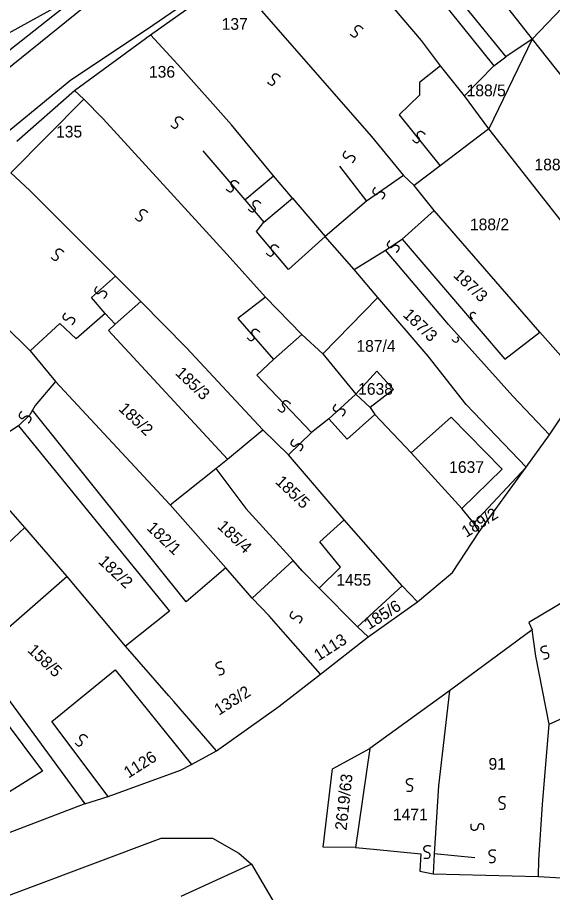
# Model space of a CAD drawing. Extents: x -581999 to -572728, y -1219553 to -1212032.
# Drawn here: x -577458.4 to -577366.9, y -1215689.6 to -1215540.1 of the extents above; entities that cross this region are included whole.
import ezdxf

# ---------------------------------------------------------------- set-up
doc = ezdxf.new("R2010")
doc.units = 0
for name, color, linetype in [('Vrstva 1', 7, 'Continuous'), ('Vrstva 2', 7, 'Continuous'), ('Vrstva 4', 7, 'Continuous'), ('Vrstva 6', 7, 'Continuous')]:
    doc.layers.add(name, color=color, linetype=linetype)

msp = doc.modelspace()

# ---------------------------------------------------------------- linework, layer by layer
at = {"layer": 'Vrstva 1'}
for p, q in [((-577389.85, -1215532.313), (-577376.963, -1215548.415)), ((-577376.963, -1215548.415), (-577374.919, -1215546.839)), ((-577376.963, -1215548.415), (-577381.953, -1215553.533)), ((-577458.52, -1215561.261), (-577448.646, -1215552.634)), ((-577459.515, -1215566.648), (-577447.034, -1215554.113)), ((-577396.753, -1215587.98), (-577400.799, -1215583.217)), ((-577388.195, -1215597.982), (-577396.753, -1215587.98)), ((-577443.389, -1215590.683), (-577448.359, -1215595.035)), ((-577441.68, -1215592.53), (-577443.389, -1215590.683)), ((-577456.24, -1215597.098), (-577451.12, -1215592.445)), ((-577448.359, -1215595.035), (-577451.12, -1215592.445)), ((-577381.664, -1215606.234), (-577388.195, -1215597.982)), ((-577400.563, -1215604.484), (-577396.974, -1215600.567)), ((-577396.974, -1215600.567), (-577394.102, -1215603.675)), ((-577394.102, -1215603.675), (-577398.078, -1215606.783)), ((-577371.392, -1215616.954), (-577381.664, -1215606.234)), ((-577371.392, -1215616.954), (-577380.357, -1215626.54)), ((-577406.684, -1215629.711), (-577402.512, -1215625.949)), ((-577403.154, -1215634.075), (-577406.684, -1215629.711)), ((-577409.732, -1215634.677), (-577406.808, -1215637.635)), ((-577406.808, -1215637.635), (-577403.154, -1215634.075)), ((-577406.808, -1215637.635), (-577400.266, -1215644.259)), ((-577367.509, -1215660.862), (-577359.144, -1215657.088)), ((-577460.844, -1215659.907), (-577454.106, -1215668.936)), ((-577404.531, -1215668.485), (-577398.145, -1215665.022)), ((-577454.106, -1215668.936), (-577467.261, -1215677.063)), ((-577406.136, -1215681.878), (-577404.531, -1215668.485)), ((-577386.384, -1215671.405), (-577387.126, -1215683.021)), ((-577400.583, -1215681.974), (-577406.136, -1215681.878)), ((-577389.399, -1215683.006), (-577389.585, -1215685.993)), ((-577387.126, -1215683.021), (-577387.339, -1215686.463)), ((-577389.585, -1215685.993), (-577387.339, -1215686.463)), ((-577387.339, -1215686.463), (-577369.334, -1215686.887))]:
    msp.add_line(p, q, dxfattribs=at)
for points in [[(-577068.022, -1215163.106), (-577076.012, -1215171.394), (-577092.817, -1215198.932), (-577107.282, -1215215.508), (-577162.965, -1215281.857), (-577201.26, -1215325.168), (-577221.372, -1215346.69), (-577272.951, -1215402.049), (-577277.91, -1215407.931), (-577301.723, -1215433.783), (-577314.534, -1215448.22), (-577343.272, -1215476.19), (-577359.94, -1215491.697), (-577381.842, -1215506.802), (-577421.443, -1215531.966), (-577436.182, -1215542.126), (-577449.269, -1215550.815), (-577464.697, -1215563.514), (-577494.524, -1215587.485), (-577505.622, -1215596.863)], [(-577537.306, -1215597.532), (-577533.369, -1215599.008), (-577529.099, -1215599.81), (-577520.833, -1215597.27), (-577514.772, -1215593.393), (-577485.431, -1215569.198), (-577483.372, -1215567.684), (-577465.456, -1215553.156), (-577437.567, -1215530.67), (-577426.685, -1215523.986)], [(-577389.32, -1215544.092), (-577401.148, -1215530.11)], [(-577435.642, -1215543.075), (-577421.643, -1215533.153)], [(-577378.603, -1215533.366), (-577370.361, -1215543.849)], [(-577362.652, -1215535.687), (-577370.361, -1215543.849)], [(-577416.682, -1215539.017), (-577397.843, -1215560.467)], [(-577448.646, -1215552.634), (-577435.642, -1215543.075)], [(-577430.989, -1215548.146), (-577435.642, -1215543.075)], [(-577386.055, -1215548.379), (-577389.32, -1215544.092)], [(-577370.361, -1215543.849), (-577377.816, -1215559.135)], [(-577370.361, -1215543.849), (-577374.919, -1215546.839)], [(-577370.361, -1215543.849), (-577362.309, -1215554.021)], [(-577421.799, -1215558.474), (-577430.989, -1215548.146)], [(-577377.816, -1215559.135), (-577381.953, -1215553.533), (-577386.055, -1215548.379)], [(-577448.646, -1215552.634), (-577447.034, -1215554.113), (-577443.719, -1215557.431)], [(-577443.719, -1215557.431), (-577422.533, -1215580.628)], [(-577414.64, -1215567.21), (-577421.799, -1215558.474)], [(-577377.816, -1215559.135), (-577386.141, -1215565.476)], [(-577354.802, -1215588.439), (-577377.816, -1215559.135)], [(-577397.843, -1215560.467), (-577392.397, -1215567.136)], [(-577456.256, -1215569.707), (-577459.515, -1215566.648)], [(-577386.141, -1215565.476), (-577390.541, -1215568.851)], [(-577411.37, -1215571.022), (-577414.64, -1215567.21)], [(-577390.541, -1215568.851), (-577392.397, -1215567.136)], [(-577387.119, -1215573.138), (-577390.541, -1215568.851)], [(-577441.603, -1215584.329), (-577456.256, -1215569.707)], [(-577411.37, -1215571.022), (-577405.767, -1215577.534)], [(-577392.627, -1215578.024), (-577387.119, -1215573.138)], [(-577369.079, -1215593.924), (-577387.119, -1215573.138)], [(-577400.799, -1215583.217), (-577405.767, -1215577.534)], [(-577392.627, -1215578.024), (-577375.053, -1215598.491), (-577369.079, -1215593.924)], [(-577473.873, -1215579.702), (-577456.24, -1215597.098)], [(-577400.799, -1215583.217), (-577395.456, -1215579.913)], [(-577367.447, -1215611.431), (-577373.672, -1215604.839), (-577384.721, -1215592.614), (-577395.456, -1215579.913)], [(-577422.533, -1215580.628), (-577415.993, -1215587.934)], [(-577437.301, -1215588.646), (-577441.603, -1215584.329)], [(-577437.301, -1215588.646), (-577441.68, -1215592.53), (-577442.818, -1215593.619), (-577422.505, -1215615.595)], [(-577416.428, -1215610.564), (-577429.51, -1215596.589), (-577437.301, -1215588.646)], [(-577415.993, -1215587.934), (-577409.762, -1215594.287)], [(-577406.178, -1215597.624), (-577396.753, -1215587.98)], [(-577409.762, -1215594.287), (-577406.178, -1215597.624)], [(-577361.457, -1215602.496), (-577369.079, -1215593.924)], [(-577456.24, -1215597.098), (-577451.881, -1215602.338)], [(-577406.178, -1215597.624), (-577400.563, -1215604.484)], [(-577451.881, -1215602.338), (-577455.349, -1215606.441)], [(-577451.881, -1215602.338), (-577432.284, -1215623.378)], [(-577367.447, -1215611.431), (-577361.457, -1215602.496)], [(-577400.563, -1215604.484), (-577398.078, -1215606.783), (-577397.308, -1215607.942)], [(-577455.349, -1215606.441), (-577455.823, -1215607.23)], [(-577455.823, -1215607.23), (-577456.297, -1215608.02), (-577458.187, -1215609.912)], [(-577422.787, -1215634.172), (-577429.553, -1215640.002), (-577455.823, -1215607.23)], [(-577391.104, -1215614.51), (-577397.308, -1215607.942)], [(-577391.104, -1215614.51), (-577384.238, -1215608.434), (-577375.52, -1215617.327), (-577382.389, -1215624.034)], [(-577458.187, -1215609.912), (-577466.627, -1215615.378)], [(-577458.187, -1215609.912), (-577432.38, -1215641.575), (-577439.929, -1215647.561)], [(-577422.505, -1215615.595), (-577416.428, -1215610.564)], [(-577412.065, -1215614.853), (-577416.428, -1215610.564)], [(-577371.392, -1215616.954), (-577367.447, -1215611.431)], [(-577382.389, -1215624.034), (-577391.104, -1215614.51)], [(-577424.449, -1215617.204), (-577422.505, -1215615.595)], [(-577402.512, -1215625.949), (-577412.065, -1215614.853)], [(-577432.284, -1215623.378), (-577424.449, -1215617.204)], [(-577424.449, -1215617.204), (-577419.318, -1215624.026), (-577411.222, -1215632.915)], [(-577379.437, -1215627.999), (-577371.392, -1215616.954)], [(-577449.892, -1215635.66), (-577457.154, -1215627.301), (-577460.689, -1215623.157), (-577462.585, -1215621.062)], [(-577432.284, -1215623.378), (-577422.787, -1215634.172)], [(-577379.437, -1215627.999), (-577380.357, -1215626.54), (-577382.389, -1215624.034)], [(-577392.614, -1215637.251), (-577402.512, -1215625.949)], [(-577389.967, -1215639.949), (-577384.015, -1215634.944), (-577379.437, -1215627.999)], [(-577411.222, -1215632.915), (-577418.272, -1215639.33)], [(-577409.732, -1215634.677), (-577411.222, -1215632.915)], [(-577418.272, -1215639.33), (-577422.787, -1215634.172)], [(-577449.892, -1215635.66), (-577465.471, -1215649.214)], [(-577439.929, -1215647.561), (-577449.892, -1215635.66)], [(-577400.266, -1215644.259), (-577392.614, -1215637.251)], [(-577389.967, -1215639.949), (-577392.614, -1215637.251)], [(-577415.347, -1215642.351), (-577418.272, -1215639.33)], [(-577398.453, -1215645.93), (-577389.967, -1215639.949)], [(-577364.349, -1215639.568), (-577370.983, -1215643.53), (-577370.397, -1215644.777)], [(-577406.599, -1215652.341), (-577412.937, -1215645.096), (-577415.347, -1215642.351)], [(-577400.266, -1215644.259), (-577398.453, -1215645.93)], [(-577406.599, -1215652.341), (-577398.453, -1215645.93)], [(-577370.397, -1215644.777), (-577384.526, -1215655.189)], [(-577367.509, -1215660.862), (-577369.761, -1215649.266), (-577370.397, -1215644.777)], [(-577431.677, -1215657.002), (-577432.514, -1215656.046), (-577439.929, -1215647.561)], [(-577465.471, -1215649.214), (-577446.895, -1215674.51)], [(-577442.882, -1215673.257), (-577452.517, -1215660.444), (-577441.664, -1215651.621), (-577428.603, -1215667.768)], [(-577424.362, -1215665.41), (-577413.674, -1215657.853), (-577406.599, -1215652.341)], [(-577384.526, -1215655.189), (-577398.145, -1215665.022), (-577400.583, -1215681.974)], [(-577384.526, -1215655.189), (-577386.384, -1215671.405)], [(-577424.362, -1215665.41), (-577431.677, -1215657.002)], [(-577368.603, -1215674.616), (-577367.509, -1215660.862)], [(-577428.603, -1215667.768), (-577424.362, -1215665.41)], [(-577442.882, -1215673.257), (-577430.487, -1215668.711), (-577428.603, -1215667.768)], [(-577446.895, -1215674.51), (-577442.882, -1215673.257)], [(-577446.895, -1215674.51), (-577471.684, -1215683.928)], [(-577369.249, -1215684.074), (-577368.603, -1215674.616)], [(-577468.038, -1215693.198), (-577433.831, -1215680.339), (-577425.062, -1215680.368), (-577420.535, -1215682.912), (-577418.354, -1215684.817)], [(-577400.583, -1215681.974), (-577397.533, -1215682.232)], [(-577397.533, -1215682.232), (-577389.399, -1215683.006)], [(-577418.354, -1215684.817), (-577430.438, -1215690.313)], [(-577418.354, -1215684.817), (-577413.545, -1215693.037)], [(-577369.334, -1215686.887), (-577369.249, -1215684.074)], [(-577369.334, -1215686.887), (-577359.555, -1215687.495)]]:
    msp.add_lwpolyline(points, dxfattribs=at)
at = {"layer": 'Vrstva 4'}
for p, q in [((-577446.769, -1215535.511), (-577467.113, -1215551.496)), ((-577445.708, -1215587.99), (-577441.603, -1215584.329)), ((-577443.389, -1215590.683), (-577445.708, -1215587.99)), ((-577460.026, -1215629.995), (-577457.154, -1215627.301)), ((-577380.175, -1215683.737), (-577387.126, -1215683.021))]:
    msp.add_line(p, q, dxfattribs=at)
for points in [[(-577432.824, -1215525.843), (-577446.769, -1215535.511), (-577464.455, -1215545.343)], [(-577389.85, -1215532.313), (-577387.936, -1215530.779), (-577374.919, -1215546.839)], [(-577386.055, -1215548.379), (-577389.665, -1215551.215), (-577389.677, -1215553.431), (-577393.141, -1215556.743)], [(-577393.141, -1215556.743), (-577386.141, -1215565.476)], [(-577426.679, -1215562.889), (-577419.518, -1215571.308)], [(-577403.352, -1215565.512), (-577398.687, -1215571.545)], [(-577419.518, -1215571.308), (-577414.64, -1215567.21)], [(-577392.397, -1215567.136), (-577398.687, -1215571.545)], [(-577416.249, -1215575.119), (-577411.37, -1215571.022)], [(-577419.518, -1215571.308), (-577416.249, -1215575.119)], [(-577398.687, -1215571.545), (-577405.767, -1215577.534)], [(-577405.767, -1215577.534), (-577412.063, -1215583.209), (-577417.51, -1215576.698), (-577416.249, -1215575.119)], [(-577395.456, -1215579.913), (-577392.627, -1215578.024)], [(-577415.993, -1215587.934), (-577420.712, -1215591.556), (-577414.64, -1215598.543)], [(-577414.64, -1215598.543), (-577409.762, -1215594.287)], [(-577414.64, -1215598.543), (-577417.474, -1215601.223), (-577408.13, -1215611.068)], [(-577405.142, -1215608.705), (-577400.563, -1215604.484)], [(-577397.308, -1215607.942), (-577402.029, -1215612.198), (-577405.142, -1215608.705)], [(-577405.142, -1215608.705), (-577408.13, -1215611.068)], [(-577408.13, -1215611.068), (-577412.065, -1215614.853)]]:
    msp.add_lwpolyline(points, dxfattribs=at)
at = {"layer": 'Vrstva 6'}
for points, degree in [([(-577401.489, -1215542.987), (-577400.913, -1215543.619), (-577400.271, -1215543.212), (-577400.252, -1215542.806), (-577400.535, -1215542.498), (-577400.665, -1215542.181), (-577400.626, -1215541.883), (-577400.509, -1215541.684), (-577400.293, -1215541.524), (-577399.927, -1215541.507), (-577399.442, -1215541.88), (-577399.362, -1215542.045)], 2), ([(-577415.624, -1215551.209), (-577415.048, -1215551.841), (-577414.406, -1215551.434), (-577414.387, -1215551.028), (-577414.67, -1215550.72), (-577414.8, -1215550.403), (-577414.761, -1215550.105), (-577414.644, -1215549.906), (-577414.428, -1215549.746), (-577414.062, -1215549.729), (-577413.577, -1215550.102), (-577413.497, -1215550.267)], 2), ([(-577432.191, -1215558.564), (-577431.615, -1215559.196), (-577430.973, -1215558.789), (-577430.954, -1215558.383), (-577431.237, -1215558.075), (-577431.367, -1215557.758), (-577431.328, -1215557.46), (-577431.211, -1215557.261), (-577430.995, -1215557.101), (-577430.629, -1215557.084), (-577430.144, -1215557.457), (-577430.064, -1215557.622)], 2), ([(-577390.851, -1215561.048), (-577390.275, -1215561.68), (-577389.633, -1215561.273), (-577389.614, -1215560.867), (-577389.897, -1215560.559), (-577390.027, -1215560.242), (-577389.988, -1215559.944), (-577389.871, -1215559.745), (-577389.655, -1215559.585), (-577389.289, -1215559.568), (-577388.804, -1215559.941), (-577388.724, -1215560.106)], 2), ([(-577402.29, -1215562.928), (-577402.877, -1215563.55), (-577402.422, -1215564.159), (-577402.016, -1215564.147), (-577401.73, -1215563.842), (-577401.424, -1215563.688), (-577401.124, -1215563.704), (-577400.917, -1215563.806), (-577400.741, -1215564.009), (-577400.696, -1215564.373), (-577401.031, -1215564.885), (-577401.189, -1215564.977)], 2), ([(-577422.692, -1215569.442), (-577422.116, -1215570.074), (-577421.474, -1215569.667), (-577421.455, -1215569.261), (-577421.738, -1215568.953), (-577421.868, -1215568.636), (-577421.829, -1215568.338), (-577421.712, -1215568.139), (-577421.496, -1215567.979), (-577421.13, -1215567.962), (-577420.645, -1215568.335), (-577420.565, -1215568.5)], 2), ([(-577397.209, -1215569.144), (-577397.796, -1215569.766), (-577397.341, -1215570.375), (-577396.935, -1215570.363), (-577396.649, -1215570.058), (-577396.343, -1215569.904), (-577396.043, -1215569.92), (-577395.836, -1215570.022), (-577395.66, -1215570.225), (-577395.615, -1215570.589), (-577395.95, -1215571.101), (-577396.108, -1215571.193)], 2), ([(-577418.937, -1215572.861), (-577418.361, -1215573.493), (-577417.719, -1215573.086), (-577417.7, -1215572.68), (-577417.983, -1215572.372), (-577418.113, -1215572.055), (-577418.074, -1215571.757), (-577417.957, -1215571.558), (-577417.741, -1215571.398), (-577417.375, -1215571.381), (-577416.89, -1215571.754), (-577416.81, -1215571.919)], 2), ([(-577438.266, -1215574.415), (-577437.69, -1215575.047), (-577437.048, -1215574.64), (-577437.029, -1215574.234), (-577437.312, -1215573.926), (-577437.442, -1215573.609), (-577437.403, -1215573.311), (-577437.286, -1215573.112), (-577437.07, -1215572.952), (-577436.704, -1215572.935), (-577436.219, -1215573.308), (-577436.139, -1215573.473)], 2), ([(-577394.732, -1215578.238), (-577395.319, -1215578.86), (-577394.864, -1215579.469), (-577394.458, -1215579.457), (-577394.172, -1215579.152), (-577393.866, -1215578.998), (-577393.566, -1215579.014), (-577393.359, -1215579.116), (-577393.183, -1215579.319), (-577393.138, -1215579.683), (-577393.473, -1215580.195), (-577393.631, -1215580.287)], 2), ([(-577452.625, -1215581.149), (-577452.049, -1215581.781), (-577451.407, -1215581.374), (-577451.388, -1215580.968), (-577451.671, -1215580.66), (-577451.801, -1215580.343), (-577451.762, -1215580.045), (-577451.645, -1215579.846), (-577451.429, -1215579.686), (-577451.063, -1215579.669), (-577450.578, -1215580.042), (-577450.498, -1215580.207)], 2), ([(-577415.845, -1215580.424), (-577415.269, -1215581.056), (-577414.627, -1215580.649), (-577414.608, -1215580.243), (-577414.891, -1215579.935), (-577415.021, -1215579.618), (-577414.982, -1215579.32), (-577414.865, -1215579.121), (-577414.649, -1215578.961), (-577414.283, -1215578.944), (-577413.798, -1215579.317), (-577413.718, -1215579.482)], 2), ([(-577444.741, -1215586.081), (-577445.328, -1215586.703), (-577444.873, -1215587.312), (-577444.467, -1215587.3), (-577444.181, -1215586.995), (-577443.875, -1215586.841), (-577443.575, -1215586.857), (-577443.368, -1215586.959), (-577443.192, -1215587.162), (-577443.147, -1215587.526), (-577443.482, -1215588.038), (-577443.64, -1215588.13)], 2), ([(-577450.196, -1215590.596), (-577450.783, -1215591.218), (-577450.328, -1215591.827), (-577449.922, -1215591.815), (-577449.636, -1215591.51), (-577449.33, -1215591.356), (-577449.03, -1215591.372), (-577448.823, -1215591.474), (-577448.647, -1215591.677), (-577448.602, -1215592.041), (-577448.937, -1215592.553), (-577449.095, -1215592.645)], 2), ([(-577380.609, -1215591.688), (-577381.166, -1215591.04), (-577380.685, -1215590.452), (-577380.285, -1215590.481), (-577380.105, -1215590.687), (-577380.014, -1215590.766)], 3), ([(-577419.129, -1215594.85), (-577418.553, -1215595.482), (-577417.911, -1215595.075), (-577417.892, -1215594.669), (-577418.175, -1215594.361), (-577418.305, -1215594.044), (-577418.266, -1215593.746), (-577418.149, -1215593.547), (-577417.933, -1215593.387), (-577417.567, -1215593.37), (-577417.082, -1215593.743), (-577417.002, -1215593.908)], 2), ([(-577384.146, -1215595.178), (-577383.57, -1215595.81), (-577382.928, -1215595.403), (-577382.909, -1215595.002), (-577383.091, -1215594.799), (-577383.158, -1215594.699)], 3), ([(-577413.895, -1215607.061), (-577413.319, -1215607.693), (-577412.677, -1215607.286), (-577412.658, -1215606.88), (-577412.941, -1215606.572), (-577413.071, -1215606.255), (-577413.032, -1215605.957), (-577412.915, -1215605.758), (-577412.699, -1215605.598), (-577412.333, -1215605.581), (-577411.848, -1215605.954), (-577411.768, -1215606.119)], 2), ([(-577403.972, -1215606.21), (-577404.559, -1215606.832), (-577404.104, -1215607.441), (-577403.698, -1215607.429), (-577403.412, -1215607.124), (-577403.106, -1215606.97), (-577402.806, -1215606.986), (-577402.599, -1215607.088), (-577402.423, -1215607.291), (-577402.378, -1215607.655), (-577402.713, -1215608.167), (-577402.871, -1215608.259)], 2), ([(-577457.68, -1215607.414), (-577458.267, -1215608.036), (-577457.812, -1215608.645), (-577457.406, -1215608.633), (-577457.12, -1215608.328), (-577456.814, -1215608.174), (-577456.514, -1215608.19), (-577456.307, -1215608.292), (-577456.131, -1215608.495), (-577456.086, -1215608.859), (-577456.421, -1215609.371), (-577456.579, -1215609.463)], 2), ([(-577411.21, -1215612.172), (-577411.797, -1215612.794), (-577411.342, -1215613.403), (-577410.936, -1215613.391), (-577410.65, -1215613.086), (-577410.344, -1215612.932), (-577410.044, -1215612.948), (-577409.837, -1215613.05), (-577409.661, -1215613.253), (-577409.616, -1215613.617), (-577409.951, -1215614.129), (-577410.109, -1215614.221)], 2), ([(-577411.353, -1215641.594), (-577411.94, -1215642.216), (-577411.485, -1215642.825), (-577411.079, -1215642.813), (-577410.793, -1215642.508), (-577410.487, -1215642.354), (-577410.187, -1215642.37), (-577409.98, -1215642.472), (-577409.804, -1215642.675), (-577409.759, -1215643.039), (-577410.094, -1215643.551), (-577410.252, -1215643.643)], 2), ([(-577368.407, -1215649.768), (-577367.556, -1215649.679), (-577367.504, -1215648.921), (-577367.82, -1215648.665), (-577368.236, -1215648.71), (-577368.568, -1215648.628), (-577368.785, -1215648.42), (-577368.876, -1215648.208), (-577368.877, -1215647.939), (-577368.674, -1215647.634), (-577368.086, -1215647.464), (-577367.906, -1215647.497)], 2), ([(-577423.94, -1215652.47), (-577423.089, -1215652.381), (-577423.037, -1215651.623), (-577423.353, -1215651.367), (-577423.769, -1215651.412), (-577424.101, -1215651.33), (-577424.318, -1215651.122), (-577424.409, -1215650.91), (-577424.41, -1215650.641), (-577424.207, -1215650.336), (-577423.619, -1215650.166), (-577423.439, -1215650.199)], 2), ([(-577448.549, -1215664.115), (-577447.973, -1215664.747), (-577447.331, -1215664.34), (-577447.312, -1215663.934), (-577447.595, -1215663.626), (-577447.725, -1215663.309), (-577447.686, -1215663.011), (-577447.569, -1215662.812), (-577447.353, -1215662.652), (-577446.987, -1215662.635), (-577446.502, -1215663.008), (-577446.422, -1215663.173)], 2), ([(-577391.858, -1215672.297), (-577391.017, -1215672.449), (-577390.754, -1215671.735), (-577390.986, -1215671.401), (-577391.398, -1215671.328), (-577391.694, -1215671.156), (-577391.844, -1215670.895), (-577391.872, -1215670.666), (-577391.798, -1215670.408), (-577391.517, -1215670.172), (-577390.905, -1215670.174), (-577390.742, -1215670.256)], 2), ([(-577376.036, -1215675.363), (-577375.195, -1215675.515), (-577374.932, -1215674.801), (-577375.164, -1215674.467), (-577375.576, -1215674.394), (-577375.872, -1215674.222), (-577376.022, -1215673.961), (-577376.05, -1215673.732), (-577375.976, -1215673.474), (-577375.695, -1215673.238), (-577375.083, -1215673.24), (-577374.92, -1215673.322)], 2), ([(-577378.67, -1215678.927), (-577378.575, -1215678.076), (-577379.305, -1215677.864), (-577379.622, -1215678.118), (-577379.667, -1215678.534), (-577379.818, -1215678.841), (-577380.067, -1215679.008), (-577380.294, -1215679.052), (-577380.557, -1215678.996), (-577380.812, -1215678.732), (-577380.852, -1215678.122), (-577380.782, -1215677.953)], 2), ([(-577388.887, -1215683.747), (-577388.046, -1215683.899), (-577387.783, -1215683.185), (-577388.015, -1215682.851), (-577388.427, -1215682.778), (-577388.723, -1215682.606), (-577388.873, -1215682.345), (-577388.901, -1215682.116), (-577388.827, -1215681.858), (-577388.546, -1215681.622), (-577387.934, -1215681.624), (-577387.771, -1215681.706)], 2), ([(-577377.74, -1215684.469), (-577376.899, -1215684.621), (-577376.636, -1215683.907), (-577376.868, -1215683.573), (-577377.28, -1215683.5), (-577377.576, -1215683.328), (-577377.726, -1215683.067), (-577377.754, -1215682.838), (-577377.68, -1215682.58), (-577377.399, -1215682.344), (-577376.787, -1215682.346), (-577376.624, -1215682.428)], 2)]:
    msp.add_open_spline(points, degree=degree, dxfattribs=at)

# ---------------------------------------------------------------- texts
at = {"layer": 'Vrstva 2'}
for s, p in [('137', (-577423.475, -1215542.235)), ('136', (-577435.907, -1215550.415)), ('188/5', (-577381.596, -1215553.59)), ('135', (-577451.787, -1215560.64)), ('188/1', (-577369.991, -1215566.264)), ('188/2', (-577381.028, -1215576.489)), ('187/4', (-577400.431, -1215597.257)), ('1638', (-577400.142, -1215604.594)), ('1637', (-577384.577, -1215617.948)), ('1455', (-577403.872, -1215637.209)), ('91', (-577377.85, -1215668.661)), ('1471', (-577394.198, -1215677.302))]:
    msp.add_text(s, height=2, dxfattribs=at).set_placement(p)
for s, rotation, p in [('187/3', 316.61133, (-577384.006, -1215584.322)), ('187/3', 316.61133, (-577392.61, -1215591.095)), ('185/3', 316.61133, (-577431.522, -1215601.05)), ('185/2', 316.61133, (-577441.227, -1215607.15)), ('185/5', 316.61133, (-577414.422, -1215619.621)), ('189/2', 32.4835, (-577381.652, -1215629.062)), ('182/1', 316.61133, (-577436.426, -1215627.509)), ('185/4', 316.61133, (-577424.352, -1215627.25)), ('182/2', 316.61133, (-577444.694, -1215633.244)), ('185/6', 32.4835, (-577398.272, -1215644.813)), ('1113', 32.4835, (-577406.906, -1215650.152)), ('158/5', 316.61133, (-577456.793, -1215648.41)), ('133/2', 32.4835, (-577423.95, -1215659.455)), ('1126', 32.4835, (-577439.411, -1215670.187)), ('2619/63', 83.67143, (-577402.14, -1215679.094))]:
    msp.add_text(s, height=2, rotation=rotation, dxfattribs=at).set_placement(p)

doc.saveas('drawing.dxf')
